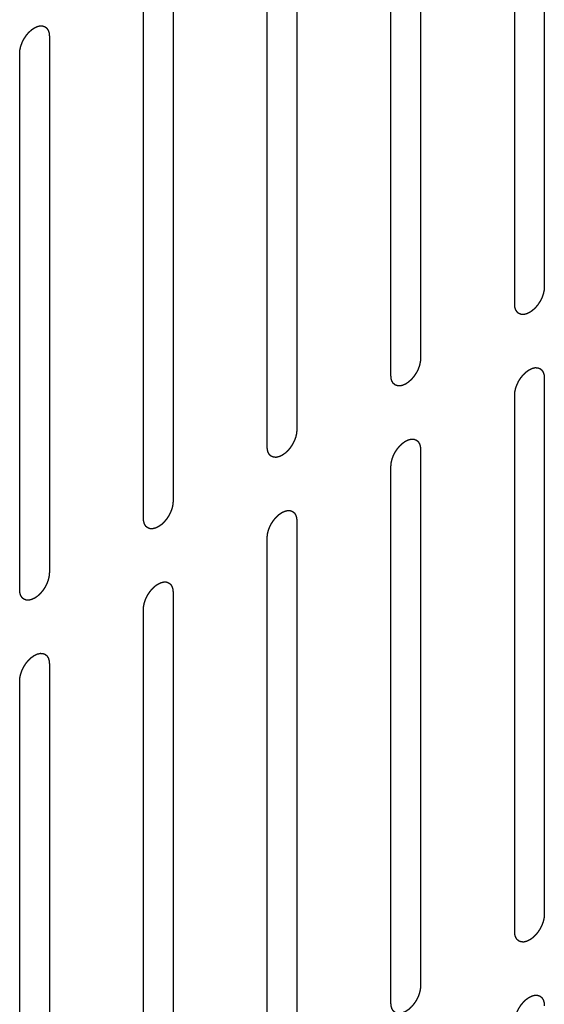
# Model space of a CAD drawing. Header units: inches. Extents: x 6 to 353, y 6 to 228.
# Tile 342 of 372: x 336.03 to 336.968, y 192.687 to 194.448. Entities that reach past the tile are written whole.
import ezdxf

# ---------------------------------------------------------------- set-up
doc = ezdxf.new("R2010")
doc.units = ezdxf.units.IN
doc.header["$LTSCALE"] = 19.946667
doc.header["$MEASUREMENT"] = 0
doc.linetypes.add('HIDDEN', pattern=[0.2, 0.1, -0.1])
doc.layers.add('08_ALL_COSMETICS', color=7, linetype='CONTINUOUS')

msp = doc.modelspace()

# ---------------------------------------------------------------- linework, layer by layer
at = {"layer": '08_ALL_COSMETICS', "color": 7, "linetype": 'HIDDEN'}
for p, q in [((336.9681, 194.9296), (336.9681, 193.9702)), ((336.9151, 193.9396), (336.9151, 194.899)), ((336.7468, 194.8018), (336.7468, 193.8424)), ((336.6937, 193.8118), (336.6937, 194.7712)), ((336.5254, 194.674), (336.5254, 193.7146)), ((336.4724, 193.684), (336.4724, 194.6434)), ((336.3041, 194.5463), (336.3041, 193.5869)), ((336.2511, 193.5562), (336.2511, 194.5156)), ((336.0828, 194.4185), (336.0828, 193.4591)), ((336.0298, 193.4285), (336.0298, 194.3879)), ((336.9681, 193.8069), (336.9681, 192.8475)), ((336.9151, 192.8169), (336.9151, 193.7763)), ((336.7468, 193.6791), (336.7468, 192.7197)), ((336.6937, 192.6891), (336.6937, 193.6485)), ((336.5254, 193.5513), (336.5254, 192.592)), ((336.4724, 192.5613), (336.4724, 193.5207)), ((336.3041, 193.4236), (336.3041, 192.4642)), ((336.2511, 192.4336), (336.2511, 193.3929)), ((336.0828, 193.2958), (336.0828, 192.3364)), ((336.0298, 192.3058), (336.0298, 193.2652))]:
    msp.add_line(p, q, dxfattribs=at)
for points in [[(336.0298, 194.3879), (336.0298, 194.3889), (336.03, 194.3905), (336.0301, 194.3923), (336.0302, 194.3933), (336.0302, 194.3941), (336.0305, 194.3949), (336.0307, 194.396), (336.031, 194.3974), (336.0313, 194.3988), (336.0316, 194.3999), (336.0317, 194.4007), (336.0321, 194.4015), (336.0325, 194.4026), (336.033, 194.404), (336.0335, 194.4054), (336.0339, 194.4065), (336.0342, 194.4074), (336.0346, 194.4082), (336.0352, 194.4093), (336.0359, 194.4107), (336.0366, 194.4121), (336.0371, 194.4132), (336.0375, 194.414), (336.038, 194.4147), (336.0387, 194.4158), (336.0395, 194.417), (336.0404, 194.4183), (336.041, 194.4193), (336.0415, 194.4201), (336.0421, 194.4208), (336.0429, 194.4217), (336.0438, 194.4228), (336.0448, 194.424), (336.0455, 194.4249), (336.0461, 194.4256), (336.0467, 194.4261), (336.0475, 194.4269), (336.0486, 194.4278), (336.0496, 194.4288), (336.0504, 194.4296), (336.051, 194.4302), (336.0517, 194.4306), (336.0526, 194.4312), (336.0537, 194.432), (336.0548, 194.4327), (336.0555, 194.4333), (336.056, 194.4335), (336.0563, 194.4338), (336.0566, 194.4339), (336.057, 194.4341), (336.0578, 194.4345), (336.0589, 194.435), (336.0599, 194.4355), (336.0607, 194.4358), (336.0611, 194.436), (336.0614, 194.4362), (336.0617, 194.4362), (336.0622, 194.4363), (336.0629, 194.4365), (336.0639, 194.4367), (336.0649, 194.437), (336.0657, 194.4371), (336.0661, 194.4372), (336.0664, 194.4373), (336.0667, 194.4373), (336.0671, 194.4373), (336.0677, 194.4373), (336.0687, 194.4372), (336.0696, 194.4372), (336.0703, 194.4372), (336.0707, 194.4371), (336.071, 194.4372), (336.0712, 194.437), (336.0716, 194.4369), (336.0721, 194.4367), (336.073, 194.4364), (336.0738, 194.4361), (336.0744, 194.4359), (336.0748, 194.4357), (336.075, 194.4357), (336.0752, 194.4355), (336.0755, 194.4352), (336.076, 194.4348), (336.0767, 194.4343), (336.0774, 194.4337), (336.0778, 194.4333), (336.0781, 194.4331), (336.0783, 194.4329), (336.0785, 194.4327), (336.0787, 194.4324), (336.079, 194.4318), (336.0795, 194.431), (336.08, 194.4302), (336.0804, 194.4296), (336.0806, 194.4293), (336.0808, 194.4291), (336.0809, 194.4288), (336.081, 194.4284), (336.0812, 194.4276), (336.0815, 194.4266), (336.0818, 194.4256), (336.0821, 194.4249), (336.0822, 194.4245), (336.0823, 194.4242), (336.0823, 194.4239), (336.0824, 194.4234), (336.0824, 194.4225), (336.0825, 194.4213), (336.0827, 194.4199), (336.0828, 194.419), (336.0828, 194.4185)], [(336.9681, 193.9702), (336.968, 193.9692), (336.9679, 193.9676), (336.9677, 193.9658), (336.9676, 193.9647), (336.9676, 193.964), (336.9674, 193.9631), (336.9672, 193.962), (336.9668, 193.9607), (336.9665, 193.9593), (336.9663, 193.9582), (336.9661, 193.9574), (336.9658, 193.9565), (336.9654, 193.9554), (336.9649, 193.954), (336.9644, 193.9526), (336.964, 193.9515), (336.9637, 193.9507), (336.9632, 193.9499), (336.9627, 193.9488), (336.962, 193.9474), (336.9613, 193.946), (336.9607, 193.9449), (336.9603, 193.944), (336.9598, 193.9433), (336.9592, 193.9423), (336.9583, 193.941), (336.9575, 193.9397), (336.9568, 193.9387), (336.9563, 193.9379), (336.9558, 193.9373), (336.955, 193.9364), (336.954, 193.9352), (336.9531, 193.9341), (336.9523, 193.9332), (336.9518, 193.9325), (336.9511, 193.9319), (336.9503, 193.9312), (336.9493, 193.9302), (336.9483, 193.9292), (336.9474, 193.9285), (336.9468, 193.9279), (336.9462, 193.9275), (336.9453, 193.9268), (336.9442, 193.9261), (336.9431, 193.9253), (336.9423, 193.9248), (336.9419, 193.9245), (336.9416, 193.9243), (336.9413, 193.9241), (336.9408, 193.9239), (336.9401, 193.9236), (336.939, 193.9231), (336.9379, 193.9226), (336.9372, 193.9222), (336.9367, 193.922), (336.9364, 193.9219), (336.9361, 193.9218), (336.9357, 193.9217), (336.935, 193.9216), (336.9339, 193.9213), (336.9329, 193.9211), (336.9322, 193.9209), (336.9318, 193.9208), (336.9315, 193.9207), (336.9312, 193.9208), (336.9308, 193.9208), (336.9301, 193.9208), (336.9292, 193.9208), (336.9282, 193.9209), (336.9276, 193.9209), (336.9272, 193.9209), (336.9269, 193.9209), (336.9266, 193.921), (336.9263, 193.9211), (336.9257, 193.9214), (336.9249, 193.9217), (336.924, 193.922), (336.9234, 193.9222), (336.9231, 193.9223), (336.9228, 193.9224), (336.9226, 193.9226), (336.9223, 193.9228), (336.9219, 193.9232), (336.9212, 193.9238), (336.9205, 193.9243), (336.92, 193.9247), (336.9198, 193.925), (336.9195, 193.9251), (336.9194, 193.9254), (336.9192, 193.9257), (336.9188, 193.9263), (336.9183, 193.9271), (336.9178, 193.9279), (336.9175, 193.9284), (336.9173, 193.9288), (336.9171, 193.929), (336.917, 193.9293), (336.9169, 193.9297), (336.9167, 193.9304), (336.9163, 193.9314), (336.916, 193.9324), (336.9158, 193.9331), (336.9157, 193.9335), (336.9156, 193.9338), (336.9156, 193.9342), (336.9155, 193.9347), (336.9154, 193.9355), (336.9153, 193.9367), (336.9152, 193.9381), (336.9151, 193.9391), (336.9151, 193.9396)], [(336.7468, 193.8424), (336.7467, 193.8414), (336.7466, 193.8398), (336.7464, 193.838), (336.7463, 193.837), (336.7463, 193.8362), (336.7461, 193.8354), (336.7458, 193.8343), (336.7455, 193.8329), (336.7452, 193.8315), (336.7449, 193.8304), (336.7448, 193.8296), (336.7445, 193.8288), (336.7441, 193.8277), (336.7435, 193.8263), (336.7431, 193.8249), (336.7426, 193.8238), (336.7424, 193.8229), (336.7419, 193.8221), (336.7414, 193.821), (336.7407, 193.8196), (336.74, 193.8182), (336.7394, 193.8171), (336.739, 193.8163), (336.7385, 193.8155), (336.7378, 193.8145), (336.737, 193.8132), (336.7362, 193.812), (336.7355, 193.811), (336.735, 193.8102), (336.7344, 193.8095), (336.7337, 193.8086), (336.7327, 193.8075), (336.7318, 193.8063), (336.731, 193.8054), (336.7305, 193.8047), (336.7298, 193.8042), (336.729, 193.8034), (336.728, 193.8024), (336.7269, 193.8015), (336.7261, 193.8007), (336.7255, 193.8001), (336.7248, 193.7997), (336.724, 193.7991), (336.7229, 193.7983), (336.7218, 193.7976), (336.721, 193.797), (336.7206, 193.7967), (336.7203, 193.7965), (336.7199, 193.7964), (336.7195, 193.7961), (336.7188, 193.7958), (336.7177, 193.7953), (336.7166, 193.7948), (336.7159, 193.7944), (336.7154, 193.7943), (336.7151, 193.7941), (336.7148, 193.794), (336.7144, 193.7939), (336.7137, 193.7938), (336.7126, 193.7935), (336.7116, 193.7933), (336.7109, 193.7931), (336.7105, 193.793), (336.7101, 193.7929), (336.7099, 193.793), (336.7095, 193.793), (336.7088, 193.793), (336.7079, 193.7931), (336.7069, 193.7931), (336.7062, 193.7931), (336.7059, 193.7931), (336.7056, 193.7931), (336.7053, 193.7932), (336.705, 193.7934), (336.7044, 193.7936), (336.7035, 193.7939), (336.7027, 193.7942), (336.7021, 193.7944), (336.7018, 193.7945), (336.7015, 193.7946), (336.7013, 193.7948), (336.701, 193.795), (336.7005, 193.7954), (336.6999, 193.796), (336.6992, 193.7966), (336.6987, 193.797), (336.6984, 193.7972), (336.6982, 193.7973), (336.6981, 193.7976), (336.6979, 193.7979), (336.6975, 193.7985), (336.697, 193.7993), (336.6965, 193.8001), (336.6961, 193.8006), (336.6959, 193.801), (336.6958, 193.8012), (336.6957, 193.8015), (336.6955, 193.8019), (336.6953, 193.8026), (336.695, 193.8036), (336.6947, 193.8046), (336.6945, 193.8053), (336.6944, 193.8058), (336.6942, 193.806), (336.6942, 193.8064), (336.6942, 193.8069), (336.6941, 193.8077), (336.694, 193.8089), (336.6939, 193.8104), (336.6938, 193.8113), (336.6937, 193.8118)], [(336.9151, 193.7763), (336.9151, 193.7773), (336.9153, 193.7789), (336.9154, 193.7807), (336.9155, 193.7817), (336.9155, 193.7825), (336.9158, 193.7833), (336.916, 193.7844), (336.9163, 193.7858), (336.9166, 193.7872), (336.9169, 193.7883), (336.917, 193.7891), (336.9174, 193.7899), (336.9178, 193.7911), (336.9183, 193.7924), (336.9188, 193.7938), (336.9192, 193.795), (336.9195, 193.7958), (336.9199, 193.7966), (336.9205, 193.7977), (336.9212, 193.7991), (336.9218, 193.8005), (336.9224, 193.8016), (336.9228, 193.8024), (336.9233, 193.8032), (336.924, 193.8042), (336.9248, 193.8055), (336.9257, 193.8067), (336.9263, 193.8078), (336.9268, 193.8085), (336.9274, 193.8092), (336.9282, 193.8101), (336.9291, 193.8112), (336.9301, 193.8124), (336.9308, 193.8133), (336.9314, 193.814), (336.932, 193.8145), (336.9328, 193.8153), (336.9339, 193.8163), (336.9349, 193.8172), (336.9357, 193.818), (336.9363, 193.8186), (336.937, 193.819), (336.9379, 193.8196), (336.939, 193.8204), (336.94, 193.8212), (336.9408, 193.8217), (336.9412, 193.822), (336.9416, 193.8222), (336.9419, 193.8224), (336.9423, 193.8226), (336.9431, 193.8229), (336.9442, 193.8234), (336.9452, 193.8239), (336.946, 193.8243), (336.9464, 193.8244), (336.9467, 193.8246), (336.947, 193.8247), (336.9474, 193.8248), (336.9482, 193.8249), (336.9492, 193.8252), (336.9502, 193.8254), (336.951, 193.8256), (336.9514, 193.8257), (336.9517, 193.8258), (336.952, 193.8257), (336.9523, 193.8257), (336.953, 193.8257), (336.954, 193.8257), (336.9549, 193.8256), (336.9556, 193.8256), (336.956, 193.8256), (336.9563, 193.8256), (336.9565, 193.8255), (336.9568, 193.8254), (336.9574, 193.8251), (336.9583, 193.8248), (336.9591, 193.8245), (336.9597, 193.8243), (336.9601, 193.8242), (336.9603, 193.8241), (336.9605, 193.8239), (336.9608, 193.8237), (336.9613, 193.8233), (336.962, 193.8227), (336.9627, 193.8221), (336.9631, 193.8217), (336.9634, 193.8215), (336.9636, 193.8214), (336.9638, 193.8211), (336.964, 193.8208), (336.9643, 193.8202), (336.9648, 193.8194), (336.9653, 193.8186), (336.9657, 193.8181), (336.9659, 193.8177), (336.9661, 193.8175), (336.9661, 193.8172), (336.9663, 193.8168), (336.9665, 193.8161), (336.9668, 193.8151), (336.9671, 193.8141), (336.9674, 193.8134), (336.9675, 193.813), (336.9676, 193.8127), (336.9676, 193.8123), (336.9676, 193.8118), (336.9677, 193.811), (336.9678, 193.8098), (336.968, 193.8083), (336.968, 193.8074), (336.9681, 193.8069)], [(336.5254, 193.7146), (336.5254, 193.7136), (336.5252, 193.712), (336.5251, 193.7102), (336.525, 193.7092), (336.525, 193.7084), (336.5247, 193.7076), (336.5245, 193.7065), (336.5242, 193.7051), (336.5239, 193.7037), (336.5236, 193.7026), (336.5235, 193.7018), (336.5231, 193.701), (336.5227, 193.6999), (336.5222, 193.6985), (336.5217, 193.6971), (336.5213, 193.696), (336.521, 193.6951), (336.5206, 193.6943), (336.52, 193.6932), (336.5193, 193.6918), (336.5187, 193.6904), (336.5181, 193.6893), (336.5177, 193.6885), (336.5172, 193.6877), (336.5165, 193.6867), (336.5157, 193.6855), (336.5148, 193.6842), (336.5142, 193.6832), (336.5137, 193.6824), (336.5131, 193.6817), (336.5124, 193.6808), (336.5114, 193.6797), (336.5105, 193.6785), (336.5097, 193.6776), (336.5091, 193.6769), (336.5085, 193.6764), (336.5077, 193.6756), (336.5066, 193.6746), (336.5056, 193.6737), (336.5048, 193.6729), (336.5042, 193.6723), (336.5035, 193.6719), (336.5026, 193.6713), (336.5015, 193.6705), (336.5005, 193.6698), (336.4997, 193.6692), (336.4993, 193.6689), (336.4989, 193.6687), (336.4986, 193.6686), (336.4982, 193.6684), (336.4974, 193.668), (336.4964, 193.6675), (336.4953, 193.667), (336.4945, 193.6667), (336.4941, 193.6665), (336.4938, 193.6663), (336.4935, 193.6663), (336.4931, 193.6662), (336.4923, 193.666), (336.4913, 193.6658), (336.4903, 193.6655), (336.4895, 193.6654), (336.4891, 193.6653), (336.4888, 193.6652), (336.4885, 193.6652), (336.4882, 193.6652), (336.4875, 193.6652), (336.4865, 193.6653), (336.4856, 193.6653), (336.4849, 193.6653), (336.4845, 193.6654), (336.4842, 193.6653), (336.484, 193.6655), (336.4837, 193.6656), (336.4831, 193.6658), (336.4822, 193.6661), (336.4814, 193.6664), (336.4808, 193.6666), (336.4804, 193.6668), (336.4802, 193.6668), (336.48, 193.667), (336.4797, 193.6672), (336.4792, 193.6677), (336.4785, 193.6682), (336.4779, 193.6688), (336.4774, 193.6692), (336.4771, 193.6694), (336.4769, 193.6696), (336.4767, 193.6698), (336.4765, 193.6701), (336.4762, 193.6707), (336.4757, 193.6715), (336.4752, 193.6723), (336.4748, 193.6729), (336.4746, 193.6732), (336.4744, 193.6734), (336.4744, 193.6737), (336.4742, 193.6741), (336.474, 193.6748), (336.4737, 193.6759), (336.4734, 193.6769), (336.4732, 193.6776), (336.473, 193.678), (336.4729, 193.6783), (336.4729, 193.6786), (336.4729, 193.6791), (336.4728, 193.68), (336.4727, 193.6811), (336.4725, 193.6826), (336.4725, 193.6835), (336.4724, 193.684)], [(336.6937, 193.6485), (336.6938, 193.6495), (336.694, 193.6511), (336.6941, 193.6529), (336.6942, 193.654), (336.6942, 193.6547), (336.6944, 193.6556), (336.6947, 193.6567), (336.695, 193.658), (336.6953, 193.6594), (336.6956, 193.6605), (336.6957, 193.6613), (336.696, 193.6622), (336.6964, 193.6633), (336.697, 193.6647), (336.6975, 193.6661), (336.6979, 193.6672), (336.6981, 193.668), (336.6986, 193.6688), (336.6991, 193.6699), (336.6998, 193.6713), (336.7005, 193.6727), (336.7011, 193.6738), (336.7015, 193.6747), (336.702, 193.6754), (336.7027, 193.6764), (336.7035, 193.6777), (336.7043, 193.679), (336.705, 193.68), (336.7055, 193.6808), (336.7061, 193.6814), (336.7068, 193.6823), (336.7078, 193.6835), (336.7087, 193.6846), (336.7095, 193.6855), (336.71, 193.6862), (336.7107, 193.6868), (336.7115, 193.6875), (336.7125, 193.6885), (336.7136, 193.6895), (336.7144, 193.6902), (336.715, 193.6908), (336.7157, 193.6912), (336.7165, 193.6919), (336.7176, 193.6926), (336.7187, 193.6934), (336.7195, 193.6939), (336.7199, 193.6942), (336.7203, 193.6945), (336.7206, 193.6946), (336.721, 193.6948), (336.7218, 193.6951), (336.7228, 193.6956), (336.7239, 193.6961), (336.7247, 193.6965), (336.7251, 193.6967), (336.7254, 193.6968), (336.7257, 193.6969), (336.7261, 193.697), (336.7268, 193.6971), (336.7279, 193.6974), (336.7289, 193.6976), (336.7296, 193.6978), (336.73, 193.6979), (336.7304, 193.698), (336.7306, 193.6979), (336.731, 193.6979), (336.7317, 193.6979), (336.7326, 193.6979), (336.7336, 193.6978), (336.7343, 193.6978), (336.7346, 193.6978), (336.7349, 193.6978), (336.7352, 193.6977), (336.7355, 193.6976), (336.7361, 193.6973), (336.737, 193.697), (336.7378, 193.6967), (336.7384, 193.6965), (336.7387, 193.6964), (336.739, 193.6963), (336.7392, 193.6961), (336.7395, 193.6959), (336.74, 193.6955), (336.7406, 193.6949), (336.7413, 193.6944), (336.7418, 193.694), (336.7421, 193.6937), (336.7423, 193.6936), (336.7424, 193.6933), (336.7426, 193.693), (336.743, 193.6924), (336.7435, 193.6916), (336.744, 193.6908), (336.7444, 193.6903), (336.7446, 193.6899), (336.7447, 193.6897), (336.7448, 193.6894), (336.745, 193.689), (336.7452, 193.6883), (336.7455, 193.6873), (336.7458, 193.6863), (336.746, 193.6856), (336.7461, 193.6852), (336.7463, 193.6849), (336.7463, 193.6845), (336.7463, 193.684), (336.7464, 193.6832), (336.7465, 193.682), (336.7466, 193.6806), (336.7467, 193.6796), (336.7468, 193.6791)], [(336.3041, 193.5869), (336.304, 193.5858), (336.3039, 193.5843), (336.3038, 193.5824), (336.3037, 193.5814), (336.3037, 193.5806), (336.3034, 193.5798), (336.3032, 193.5787), (336.3029, 193.5773), (336.3026, 193.576), (336.3023, 193.5749), (336.3022, 193.574), (336.3018, 193.5732), (336.3014, 193.5721), (336.3009, 193.5707), (336.3004, 193.5693), (336.3, 193.5682), (336.2997, 193.5674), (336.2993, 193.5665), (336.2987, 193.5654), (336.298, 193.564), (336.2973, 193.5627), (336.2968, 193.5616), (336.2964, 193.5607), (336.2958, 193.56), (336.2952, 193.5589), (336.2944, 193.5577), (336.2935, 193.5564), (336.2929, 193.5554), (336.2924, 193.5546), (336.2918, 193.5539), (336.291, 193.553), (336.2901, 193.5519), (336.2891, 193.5508), (336.2884, 193.5499), (336.2878, 193.5491), (336.2872, 193.5486), (336.2864, 193.5478), (336.2853, 193.5469), (336.2843, 193.5459), (336.2835, 193.5451), (336.2829, 193.5445), (336.2822, 193.5441), (336.2813, 193.5435), (336.2802, 193.5427), (336.2791, 193.542), (336.2784, 193.5415), (336.2779, 193.5412), (336.2776, 193.5409), (336.2773, 193.5408), (336.2769, 193.5406), (336.2761, 193.5402), (336.275, 193.5397), (336.274, 193.5392), (336.2732, 193.5389), (336.2728, 193.5387), (336.2725, 193.5385), (336.2721, 193.5385), (336.2717, 193.5384), (336.271, 193.5382), (336.27, 193.538), (336.2689, 193.5377), (336.2682, 193.5376), (336.2678, 193.5375), (336.2675, 193.5374), (336.2672, 193.5374), (336.2668, 193.5374), (336.2662, 193.5375), (336.2652, 193.5375), (336.2643, 193.5375), (336.2636, 193.5375), (336.2632, 193.5376), (336.2629, 193.5376), (336.2627, 193.5377), (336.2623, 193.5378), (336.2617, 193.538), (336.2609, 193.5383), (336.26, 193.5386), (336.2594, 193.5389), (336.2591, 193.539), (336.2588, 193.5391), (336.2587, 193.5393), (336.2584, 193.5395), (336.2579, 193.5399), (336.2572, 193.5404), (336.2565, 193.541), (336.256, 193.5414), (336.2558, 193.5416), (336.2556, 193.5418), (336.2554, 193.542), (336.2552, 193.5424), (336.2549, 193.5429), (336.2543, 193.5437), (336.2538, 193.5445), (336.2535, 193.5451), (336.2533, 193.5454), (336.2531, 193.5456), (336.253, 193.546), (336.2529, 193.5464), (336.2527, 193.5471), (336.2524, 193.5481), (336.2521, 193.5491), (336.2518, 193.5498), (336.2517, 193.5502), (336.2516, 193.5505), (336.2516, 193.5509), (336.2515, 193.5513), (336.2515, 193.5522), (336.2514, 193.5534), (336.2512, 193.5548), (336.2511, 193.5558), (336.2511, 193.5562)], [(336.4724, 193.5207), (336.4725, 193.5218), (336.4726, 193.5233), (336.4728, 193.5251), (336.4729, 193.5262), (336.4729, 193.5269), (336.4731, 193.5278), (336.4733, 193.5289), (336.4737, 193.5303), (336.474, 193.5316), (336.4742, 193.5327), (336.4744, 193.5335), (336.4747, 193.5344), (336.4751, 193.5355), (336.4756, 193.5369), (336.4761, 193.5383), (336.4765, 193.5394), (336.4768, 193.5402), (336.4773, 193.5411), (336.4778, 193.5422), (336.4785, 193.5435), (336.4792, 193.5449), (336.4798, 193.546), (336.4802, 193.5469), (336.4807, 193.5476), (336.4813, 193.5486), (336.4822, 193.5499), (336.483, 193.5512), (336.4837, 193.5522), (336.4842, 193.553), (336.4848, 193.5536), (336.4855, 193.5546), (336.4865, 193.5557), (336.4874, 193.5568), (336.4882, 193.5577), (336.4887, 193.5584), (336.4894, 193.559), (336.4902, 193.5598), (336.4912, 193.5607), (336.4922, 193.5617), (336.4931, 193.5624), (336.4937, 193.5631), (336.4943, 193.5635), (336.4952, 193.5641), (336.4963, 193.5648), (336.4974, 193.5656), (336.4982, 193.5661), (336.4986, 193.5664), (336.4989, 193.5667), (336.4993, 193.5668), (336.4997, 193.567), (336.5004, 193.5673), (336.5015, 193.5678), (336.5026, 193.5683), (336.5033, 193.5687), (336.5038, 193.5689), (336.5041, 193.5691), (336.5044, 193.5691), (336.5048, 193.5692), (336.5055, 193.5694), (336.5066, 193.5696), (336.5076, 193.5698), (336.5083, 193.57), (336.5087, 193.5701), (336.509, 193.5702), (336.5093, 193.5702), (336.5097, 193.5702), (336.5104, 193.5701), (336.5113, 193.5701), (336.5123, 193.5701), (336.5129, 193.57), (336.5133, 193.57), (336.5136, 193.57), (336.5139, 193.5699), (336.5142, 193.5698), (336.5148, 193.5696), (336.5156, 193.5693), (336.5165, 193.5689), (336.5171, 193.5687), (336.5174, 193.5686), (336.5177, 193.5685), (336.5179, 193.5683), (336.5182, 193.5681), (336.5186, 193.5677), (336.5193, 193.5671), (336.52, 193.5666), (336.5205, 193.5662), (336.5208, 193.566), (336.521, 193.5658), (336.5211, 193.5655), (336.5213, 193.5652), (336.5217, 193.5647), (336.5222, 193.5639), (336.5227, 193.5631), (336.5231, 193.5625), (336.5233, 193.5622), (336.5234, 193.5619), (336.5235, 193.5616), (336.5236, 193.5612), (336.5238, 193.5605), (336.5242, 193.5595), (336.5245, 193.5585), (336.5247, 193.5578), (336.5248, 193.5574), (336.5249, 193.5571), (336.525, 193.5567), (336.525, 193.5563), (336.5251, 193.5554), (336.5252, 193.5542), (336.5253, 193.5528), (336.5254, 193.5518), (336.5254, 193.5513)], [(336.0828, 193.4591), (336.0827, 193.458), (336.0826, 193.4565), (336.0824, 193.4547), (336.0823, 193.4536), (336.0823, 193.4529), (336.0821, 193.452), (336.0819, 193.4509), (336.0815, 193.4495), (336.0812, 193.4482), (336.081, 193.4471), (336.0808, 193.4463), (336.0805, 193.4454), (336.0801, 193.4443), (336.0796, 193.4429), (336.0791, 193.4415), (336.0787, 193.4404), (336.0784, 193.4396), (336.0779, 193.4388), (336.0774, 193.4376), (336.0767, 193.4363), (336.076, 193.4349), (336.0754, 193.4338), (336.0751, 193.4329), (336.0745, 193.4322), (336.0739, 193.4312), (336.073, 193.4299), (336.0722, 193.4286), (336.0715, 193.4276), (336.0711, 193.4268), (336.0705, 193.4262), (336.0697, 193.4252), (336.0688, 193.4241), (336.0678, 193.423), (336.067, 193.4221), (336.0665, 193.4214), (336.0658, 193.4208), (336.065, 193.42), (336.064, 193.4191), (336.063, 193.4181), (336.0621, 193.4174), (336.0615, 193.4167), (336.0609, 193.4163), (336.06, 193.4157), (336.0589, 193.415), (336.0578, 193.4142), (336.057, 193.4137), (336.0566, 193.4134), (336.0563, 193.4131), (336.056, 193.413), (336.0555, 193.4128), (336.0548, 193.4125), (336.0537, 193.412), (336.0526, 193.4115), (336.0519, 193.4111), (336.0515, 193.4109), (336.0511, 193.4107), (336.0508, 193.4107), (336.0504, 193.4106), (336.0497, 193.4104), (336.0487, 193.4102), (336.0476, 193.41), (336.0469, 193.4098), (336.0465, 193.4097), (336.0462, 193.4096), (336.0459, 193.4096), (336.0455, 193.4097), (336.0448, 193.4097), (336.0439, 193.4097), (336.0429, 193.4098), (336.0423, 193.4098), (336.0419, 193.4098), (336.0416, 193.4098), (336.0414, 193.4099), (336.041, 193.41), (336.0404, 193.4102), (336.0396, 193.4105), (336.0387, 193.4109), (336.0381, 193.4111), (336.0378, 193.4112), (336.0375, 193.4113), (336.0373, 193.4115), (336.0371, 193.4117), (336.0366, 193.4121), (336.0359, 193.4127), (336.0352, 193.4132), (336.0347, 193.4136), (336.0345, 193.4139), (336.0342, 193.414), (336.0341, 193.4143), (336.0339, 193.4146), (336.0335, 193.4151), (336.033, 193.4159), (336.0325, 193.4167), (336.0322, 193.4173), (336.032, 193.4176), (336.0318, 193.4179), (336.0317, 193.4182), (336.0316, 193.4186), (336.0314, 193.4193), (336.031, 193.4203), (336.0307, 193.4213), (336.0305, 193.422), (336.0304, 193.4224), (336.0303, 193.4227), (336.0303, 193.4231), (336.0302, 193.4235), (336.0301, 193.4244), (336.03, 193.4256), (336.0299, 193.427), (336.0298, 193.428), (336.0298, 193.4285)], [(336.2511, 193.3929), (336.2512, 193.394), (336.2513, 193.3955), (336.2514, 193.3974), (336.2515, 193.3984), (336.2516, 193.3992), (336.2518, 193.4), (336.252, 193.4011), (336.2523, 193.4025), (336.2526, 193.4038), (336.2529, 193.4049), (336.2531, 193.4058), (336.2534, 193.4066), (336.2538, 193.4077), (336.2543, 193.4091), (336.2548, 193.4105), (336.2552, 193.4116), (336.2555, 193.4124), (336.2559, 193.4133), (336.2565, 193.4144), (336.2572, 193.4158), (336.2579, 193.4171), (336.2584, 193.4182), (336.2588, 193.4191), (336.2594, 193.4198), (336.26, 193.4209), (336.2609, 193.4221), (336.2617, 193.4234), (336.2624, 193.4244), (336.2628, 193.4252), (336.2634, 193.4259), (336.2642, 193.4268), (336.2651, 193.4279), (336.2661, 193.429), (336.2668, 193.4299), (336.2674, 193.4307), (336.268, 193.4312), (336.2689, 193.432), (336.2699, 193.4329), (336.2709, 193.4339), (336.2717, 193.4347), (336.2724, 193.4353), (336.273, 193.4357), (336.2739, 193.4363), (336.275, 193.4371), (336.2761, 193.4378), (336.2768, 193.4383), (336.2773, 193.4386), (336.2776, 193.4389), (336.2779, 193.439), (336.2784, 193.4392), (336.2791, 193.4396), (336.2802, 193.4401), (336.2813, 193.4406), (336.282, 193.4409), (336.2824, 193.4411), (336.2828, 193.4413), (336.2831, 193.4413), (336.2835, 193.4414), (336.2842, 193.4416), (336.2852, 193.4418), (336.2863, 193.4421), (336.287, 193.4422), (336.2874, 193.4423), (336.2877, 193.4424), (336.288, 193.4424), (336.2884, 193.4424), (336.289, 193.4423), (336.29, 193.4423), (336.2909, 193.4423), (336.2916, 193.4423), (336.292, 193.4422), (336.2923, 193.4423), (336.2925, 193.4421), (336.2929, 193.442), (336.2935, 193.4418), (336.2943, 193.4415), (336.2952, 193.4412), (336.2958, 193.4409), (336.2961, 193.4408), (336.2964, 193.4407), (336.2966, 193.4406), (336.2968, 193.4403), (336.2973, 193.4399), (336.298, 193.4394), (336.2987, 193.4388), (336.2992, 193.4384), (336.2994, 193.4382), (336.2997, 193.438), (336.2998, 193.4378), (336.3, 193.4374), (336.3004, 193.4369), (336.3009, 193.4361), (336.3014, 193.4353), (336.3017, 193.4347), (336.3019, 193.4344), (336.3021, 193.4342), (336.3022, 193.4338), (336.3023, 193.4334), (336.3025, 193.4327), (336.3028, 193.4317), (336.3032, 193.4307), (336.3034, 193.43), (336.3035, 193.4296), (336.3036, 193.4293), (336.3036, 193.4289), (336.3037, 193.4285), (336.3037, 193.4276), (336.3039, 193.4264), (336.304, 193.425), (336.3041, 193.424), (336.3041, 193.4236)], [(336.0298, 193.2652), (336.0298, 193.2662), (336.03, 193.2678), (336.0301, 193.2696), (336.0302, 193.2706), (336.0302, 193.2714), (336.0305, 193.2722), (336.0307, 193.2733), (336.031, 193.2747), (336.0313, 193.2761), (336.0316, 193.2772), (336.0317, 193.278), (336.0321, 193.2788), (336.0325, 193.2799), (336.033, 193.2813), (336.0335, 193.2827), (336.0339, 193.2838), (336.0342, 193.2847), (336.0346, 193.2855), (336.0352, 193.2866), (336.0359, 193.288), (336.0366, 193.2894), (336.0371, 193.2905), (336.0375, 193.2913), (336.038, 193.2921), (336.0387, 193.2931), (336.0395, 193.2943), (336.0404, 193.2956), (336.041, 193.2966), (336.0415, 193.2974), (336.0421, 193.2981), (336.0429, 193.299), (336.0438, 193.3001), (336.0448, 193.3013), (336.0455, 193.3022), (336.0461, 193.3029), (336.0467, 193.3034), (336.0475, 193.3042), (336.0486, 193.3052), (336.0496, 193.3061), (336.0504, 193.3069), (336.051, 193.3075), (336.0517, 193.3079), (336.0526, 193.3085), (336.0537, 193.3093), (336.0548, 193.31), (336.0555, 193.3106), (336.056, 193.3109), (336.0563, 193.3111), (336.0566, 193.3112), (336.057, 193.3114), (336.0578, 193.3118), (336.0589, 193.3123), (336.0599, 193.3128), (336.0607, 193.3131), (336.0611, 193.3133), (336.0614, 193.3135), (336.0617, 193.3135), (336.0622, 193.3136), (336.0629, 193.3138), (336.0639, 193.314), (336.0649, 193.3143), (336.0657, 193.3145), (336.0661, 193.3145), (336.0664, 193.3146), (336.0667, 193.3146), (336.0671, 193.3146), (336.0677, 193.3146), (336.0687, 193.3145), (336.0696, 193.3145), (336.0703, 193.3145), (336.0707, 193.3145), (336.071, 193.3145), (336.0712, 193.3143), (336.0716, 193.3142), (336.0721, 193.314), (336.073, 193.3137), (336.0738, 193.3134), (336.0744, 193.3132), (336.0748, 193.313), (336.075, 193.313), (336.0752, 193.3128), (336.0755, 193.3126), (336.076, 193.3122), (336.0767, 193.3116), (336.0774, 193.311), (336.0778, 193.3106), (336.0781, 193.3104), (336.0783, 193.3102), (336.0785, 193.31), (336.0787, 193.3097), (336.079, 193.3091), (336.0795, 193.3083), (336.08, 193.3075), (336.0804, 193.3069), (336.0806, 193.3066), (336.0808, 193.3064), (336.0809, 193.3061), (336.081, 193.3057), (336.0812, 193.305), (336.0815, 193.304), (336.0818, 193.3029), (336.0821, 193.3022), (336.0822, 193.3018), (336.0823, 193.3015), (336.0823, 193.3012), (336.0824, 193.3007), (336.0824, 193.2999), (336.0825, 193.2987), (336.0827, 193.2972), (336.0828, 193.2963), (336.0828, 193.2958)], [(336.9681, 192.8475), (336.968, 192.8465), (336.9679, 192.8449), (336.9677, 192.8431), (336.9676, 192.842), (336.9676, 192.8413), (336.9674, 192.8404), (336.9672, 192.8394), (336.9668, 192.838), (336.9665, 192.8366), (336.9663, 192.8355), (336.9661, 192.8347), (336.9658, 192.8339), (336.9654, 192.8327), (336.9649, 192.8313), (336.9644, 192.83), (336.964, 192.8288), (336.9637, 192.828), (336.9632, 192.8272), (336.9627, 192.8261), (336.962, 192.8247), (336.9613, 192.8233), (336.9607, 192.8222), (336.9603, 192.8214), (336.9598, 192.8206), (336.9592, 192.8196), (336.9583, 192.8183), (336.9575, 192.8171), (336.9568, 192.816), (336.9563, 192.8153), (336.9558, 192.8146), (336.955, 192.8137), (336.954, 192.8125), (336.9531, 192.8114), (336.9523, 192.8105), (336.9518, 192.8098), (336.9511, 192.8093), (336.9503, 192.8085), (336.9493, 192.8075), (336.9483, 192.8066), (336.9474, 192.8058), (336.9468, 192.8052), (336.9462, 192.8048), (336.9453, 192.8041), (336.9442, 192.8034), (336.9431, 192.8026), (336.9423, 192.8021), (336.9419, 192.8018), (336.9416, 192.8016), (336.9413, 192.8014), (336.9408, 192.8012), (336.9401, 192.8009), (336.939, 192.8004), (336.9379, 192.7999), (336.9372, 192.7995), (336.9367, 192.7993), (336.9364, 192.7992), (336.9361, 192.7991), (336.9357, 192.799), (336.935, 192.7989), (336.9339, 192.7986), (336.9329, 192.7984), (336.9322, 192.7982), (336.9318, 192.7981), (336.9315, 192.798), (336.9312, 192.7981), (336.9308, 192.7981), (336.9301, 192.7981), (336.9292, 192.7981), (336.9282, 192.7982), (336.9276, 192.7982), (336.9272, 192.7982), (336.9269, 192.7982), (336.9266, 192.7983), (336.9263, 192.7984), (336.9257, 192.7987), (336.9249, 192.799), (336.924, 192.7993), (336.9234, 192.7995), (336.9231, 192.7996), (336.9228, 192.7997), (336.9226, 192.7999), (336.9223, 192.8001), (336.9219, 192.8005), (336.9212, 192.8011), (336.9205, 192.8017), (336.92, 192.802), (336.9198, 192.8023), (336.9195, 192.8024), (336.9194, 192.8027), (336.9192, 192.803), (336.9188, 192.8036), (336.9183, 192.8044), (336.9178, 192.8052), (336.9175, 192.8057), (336.9173, 192.8061), (336.9171, 192.8063), (336.917, 192.8066), (336.9169, 192.807), (336.9167, 192.8077), (336.9163, 192.8087), (336.916, 192.8097), (336.9158, 192.8104), (336.9157, 192.8108), (336.9156, 192.8111), (336.9156, 192.8115), (336.9155, 192.812), (336.9154, 192.8128), (336.9153, 192.814), (336.9152, 192.8155), (336.9151, 192.8164), (336.9151, 192.8169)], [(336.7468, 192.7197), (336.7467, 192.7187), (336.7466, 192.7171), (336.7464, 192.7153), (336.7463, 192.7143), (336.7463, 192.7135), (336.7461, 192.7127), (336.7458, 192.7116), (336.7455, 192.7102), (336.7452, 192.7088), (336.7449, 192.7077), (336.7448, 192.7069), (336.7445, 192.7061), (336.7441, 192.705), (336.7435, 192.7036), (336.7431, 192.7022), (336.7426, 192.7011), (336.7424, 192.7002), (336.7419, 192.6994), (336.7414, 192.6983), (336.7407, 192.6969), (336.74, 192.6955), (336.7394, 192.6944), (336.739, 192.6936), (336.7385, 192.6928), (336.7378, 192.6918), (336.737, 192.6905), (336.7362, 192.6893), (336.7355, 192.6883), (336.735, 192.6875), (336.7344, 192.6868), (336.7337, 192.6859), (336.7327, 192.6848), (336.7318, 192.6836), (336.731, 192.6827), (336.7305, 192.682), (336.7298, 192.6815), (336.729, 192.6807), (336.728, 192.6797), (336.7269, 192.6788), (336.7261, 192.678), (336.7255, 192.6774), (336.7248, 192.677), (336.724, 192.6764), (336.7229, 192.6756), (336.7218, 192.6749), (336.721, 192.6743), (336.7206, 192.674), (336.7203, 192.6738), (336.7199, 192.6737), (336.7195, 192.6735), (336.7188, 192.6731), (336.7177, 192.6726), (336.7166, 192.6721), (336.7159, 192.6718), (336.7154, 192.6716), (336.7151, 192.6714), (336.7148, 192.6713), (336.7144, 192.6712), (336.7137, 192.6711), (336.7126, 192.6708), (336.7116, 192.6706), (336.7109, 192.6704), (336.7105, 192.6704), (336.7101, 192.6703), (336.7099, 192.6703), (336.7095, 192.6703), (336.7088, 192.6703), (336.7079, 192.6704), (336.7069, 192.6704), (336.7062, 192.6704), (336.7059, 192.6704), (336.7056, 192.6704), (336.7053, 192.6705), (336.705, 192.6707), (336.7044, 192.6709), (336.7035, 192.6712), (336.7027, 192.6715), (336.7021, 192.6717), (336.7018, 192.6719), (336.7015, 192.6719), (336.7013, 192.6721), (336.701, 192.6723), (336.7005, 192.6727), (336.6999, 192.6733), (336.6992, 192.6739), (336.6987, 192.6743), (336.6984, 192.6745), (336.6982, 192.6746), (336.6981, 192.6749), (336.6979, 192.6752), (336.6975, 192.6758), (336.697, 192.6766), (336.6965, 192.6774), (336.6961, 192.678), (336.6959, 192.6783), (336.6958, 192.6785), (336.6957, 192.6788), (336.6955, 192.6792), (336.6953, 192.6799), (336.695, 192.6809), (336.6947, 192.682), (336.6945, 192.6827), (336.6944, 192.6831), (336.6942, 192.6833), (336.6942, 192.6837), (336.6942, 192.6842), (336.6941, 192.685), (336.694, 192.6862), (336.6939, 192.6877), (336.6938, 192.6886), (336.6937, 192.6891)], [(336.9151, 192.6536), (336.9151, 192.6546), (336.9153, 192.6562), (336.9154, 192.658), (336.9155, 192.6591), (336.9155, 192.6598), (336.9158, 192.6607), (336.916, 192.6618), (336.9163, 192.6631), (336.9166, 192.6645), (336.9169, 192.6656), (336.917, 192.6664), (336.9174, 192.6673), (336.9178, 192.6684), (336.9183, 192.6698), (336.9188, 192.6711), (336.9192, 192.6723), (336.9195, 192.6731), (336.9199, 192.6739), (336.9205, 192.675), (336.9212, 192.6764), (336.9218, 192.6778), (336.9224, 192.6789), (336.9228, 192.6797), (336.9233, 192.6805), (336.924, 192.6815), (336.9248, 192.6828), (336.9257, 192.6841), (336.9263, 192.6851), (336.9268, 192.6859), (336.9274, 192.6865), (336.9282, 192.6874), (336.9291, 192.6886), (336.9301, 192.6897), (336.9308, 192.6906), (336.9314, 192.6913), (336.932, 192.6919), (336.9328, 192.6926), (336.9339, 192.6936), (336.9349, 192.6946), (336.9357, 192.6953), (336.9363, 192.6959), (336.937, 192.6963), (336.9379, 192.697), (336.939, 192.6977), (336.94, 192.6985), (336.9408, 192.699), (336.9412, 192.6993), (336.9416, 192.6995), (336.9419, 192.6997), (336.9423, 192.6999), (336.9431, 192.7002), (336.9442, 192.7007), (336.9452, 192.7012), (336.946, 192.7016), (336.9464, 192.7018), (336.9467, 192.7019), (336.947, 192.702), (336.9474, 192.7021), (336.9482, 192.7022), (336.9492, 192.7025), (336.9502, 192.7027), (336.951, 192.7029), (336.9514, 192.703), (336.9517, 192.7031), (336.952, 192.703), (336.9523, 192.703), (336.953, 192.703), (336.954, 192.703), (336.9549, 192.7029), (336.9556, 192.7029), (336.956, 192.7029), (336.9563, 192.7029), (336.9565, 192.7028), (336.9568, 192.7027), (336.9574, 192.7024), (336.9583, 192.7021), (336.9591, 192.7018), (336.9597, 192.7016), (336.9601, 192.7015), (336.9603, 192.7014), (336.9605, 192.7012), (336.9608, 192.701), (336.9613, 192.7006), (336.962, 192.7), (336.9627, 192.6994), (336.9631, 192.6991), (336.9634, 192.6988), (336.9636, 192.6987), (336.9638, 192.6984), (336.964, 192.6981), (336.9643, 192.6975), (336.9648, 192.6967), (336.9653, 192.6959), (336.9657, 192.6954), (336.9659, 192.695), (336.9661, 192.6948), (336.9661, 192.6945), (336.9663, 192.6941), (336.9665, 192.6934), (336.9668, 192.6924), (336.9671, 192.6914), (336.9674, 192.6907), (336.9675, 192.6903), (336.9676, 192.69), (336.9676, 192.6896), (336.9676, 192.6891), (336.9677, 192.6883), (336.9678, 192.6871), (336.968, 192.6856), (336.968, 192.6847), (336.9681, 192.6842)]]:
    msp.add_open_spline(points, degree=3, knots=[0, 0, 0, 0, 0.03125, 0.046875, 0.054688, 0.0625, 0.070312, 0.078125, 0.09375, 0.109375, 0.117188, 0.125, 0.132812, 0.140625, 0.15625, 0.171875, 0.179688, 0.1875, 0.195312, 0.203125, 0.21875, 0.234375, 0.242188, 0.25, 0.257812, 0.265625, 0.28125, 0.296875, 0.304688, 0.3125, 0.320312, 0.328125, 0.34375, 0.359375, 0.367188, 0.375, 0.382812, 0.390625, 0.40625, 0.421875, 0.429688, 0.4375, 0.445312, 0.453125, 0.46875, 0.484375, 0.492188, 0.496094, 0.5, 0.503906, 0.507812, 0.515625, 0.53125, 0.546875, 0.554688, 0.558594, 0.5625, 0.566406, 0.570312, 0.578125, 0.59375, 0.609375, 0.617188, 0.621094, 0.625, 0.628906, 0.632812, 0.640625, 0.65625, 0.671875, 0.679688, 0.683594, 0.6875, 0.691406, 0.695312, 0.703125, 0.71875, 0.734375, 0.742188, 0.746094, 0.75, 0.753906, 0.757812, 0.765625, 0.78125, 0.796875, 0.804688, 0.808594, 0.8125, 0.816406, 0.820312, 0.828125, 0.84375, 0.859375, 0.867188, 0.871094, 0.875, 0.878906, 0.882812, 0.890625, 0.90625, 0.921875, 0.929688, 0.933594, 0.9375, 0.941406, 0.945312, 0.953125, 0.96875, 0.984375, 1, 1, 1, 1], dxfattribs=at)

doc.saveas('drawing.dxf')
